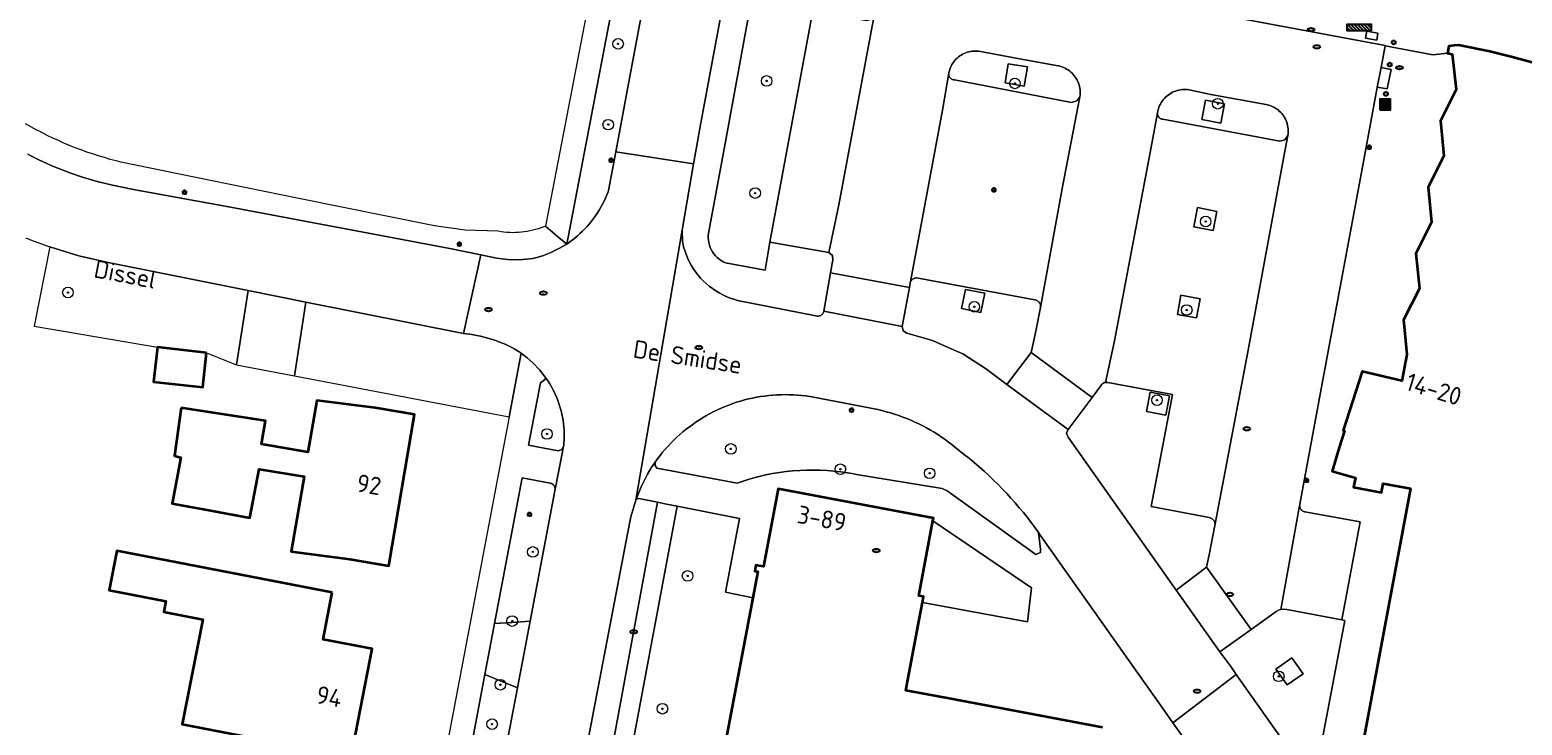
# Model space of a CAD drawing. Header units: metres. Extents: x 152610 to 160096, y 456114 to 462495.
# Tile 335 of 656: x 157608 to 157721, y 460035 to 460088. Entities that reach past the tile are written whole.
import ezdxf
from ezdxf.enums import TextEntityAlignment as Align

# ---------------------------------------------------------------- set-up
doc = ezdxf.new("R2010")
doc.units = ezdxf.units.M
doc.header["$LTSCALE"] = 0.5
doc.layers.get('0').update_dxf_attribs({"linetype": 'CONTINUOUS'})
for name, color, linetype, lineweight in [('B-PV-GR-BEPLANTING_CULTUUR_BODEMBEDEKKER-GV', 251, 'CONTINUOUS', 18), ('B-PV-GR-BEPLANTING_CULTUUR_HEESTERS-GV', 251, 'CONTINUOUS', 18), ('B-PV-GR-BEPLANTING_CULTUUR_ROOS-GV', 251, 'CONTINUOUS', 18), ('B-PV-GR-BOOM-S', 251, 'CONTINUOUS', 25), ('B-PV-GR-HAAG-GV', 251, 'CONTINUOUS', 13), ('B-PV-IE-MEUBILAIR-S', 251, 'CONTINUOUS', 25), ('B-PV-IE-MEUBILAIR_WEGMEUBILAIR-S', 251, 'CONTINUOUS', 25), ('B-PV-IE-MEUBILAIR_WEGMEUBILAIR_AFVALBAK-S', 251, 'CONTINUOUS', 25), ('B-PV-IE-TERREINAFSCHEIDING_KUNSTMATIG_MUUR-GV', 251, 'CONTINUOUS', 18), ('B-PV-OG-BEBOUWING-GV', 6, 'CONTINUOUS', 35), ('B-PV-OG-BEBOUWING-T18', 1, 'CONTINUOUS', 18), ('B-PV-OG-TERREIN_BEGROEID-GV', 251, 'CONTINUOUS', 18), ('B-PV-OG-TOPOGRAFIE-T18', 1, 'CONTINUOUS', 18), ('B-PV-VH-ONVERHARD_ZAND-GV', 251, 'CONTINUOUS', 18), ('B-PV-VH-OPENVERHARDING_BETONELEMENT-GV', 251, 'CONTINUOUS', 18), ('B-PV-VH-OPENVERHARDING_BETONSTRAATSTEEN-GV', 251, 'CONTINUOUS', 18), ('B-PV-VH-OPENVERHARDING_STRAATBAKSTEEN-GV', 251, 'CONTINUOUS', 18), ('B-PV-VH-OPENVERHARDING_TEGEL-GV', 251, 'CONTINUOUS', 18)]:
    doc.layers.add(name, color=color, linetype=linetype, lineweight=lineweight)
doc.styles.add('NLCS-ISO', font='NLCS-ISO.ttf')
doc.styles.add('NLCS-ISO-M750-T18', font='NLCS-ISO.ttf', dxfattribs={"height": 1.35})

# ---------------------------------------------------------------- blocks, each defined once
blk = doc.blocks.new('SIE-WEG_AFVALBAK-SO')
h = blk.add_hatch(color=256)
h.dxf.hatch_style = 1
h.paths.add_polyline_path([(-1.5, -1.5), (1.5, -1.5), (1.5, 1.5), (-1.5, 1.5)])
for points in [[(-2, -2), (2, -2), (2, 2), (-2, 2)], [(-1.5, -1.5), (1.5, -1.5), (1.5, 1.5), (-1.5, 1.5)]]:
    blk.add_lwpolyline(points, close=True)
blk = doc.blocks.new('SIE-MEUBILAIR_PAAL_LICHTMAST-SO')
for points in [[(-0.62, 0), (-1, 0)], [(-0.71, 0.71), (-0.44, 0.44)], [(0, 1), (0, 0.62)], [(0.44, 0.44), (0.71, 0.71)], [(1, 0), (0.62, 0)], [(-0.71, -0.71), (-0.44, -0.44)], [(0, -0.62), (0, -1)], [(0.44, -0.44), (0.71, -0.71)]]:
    blk.add_lwpolyline(points)
blk.add_circle((0, 0), 0.5)
blk = doc.blocks.new('SIE-MEUBILAIR_PAAL_AFSLUITPAAL-SO')
blk.add_circle((0, 0), 0.75)
at = {"style": 'NLCS-ISO'}
blk.add_text('af', height=0.75, dxfattribs=at).set_placement((0, 0.05), align=Align.MIDDLE_CENTER)
blk = doc.blocks.new('SIE-MEUBILAIR_PUT_RIOOLPUT-SO')
blk.add_ellipse((0, 0), major_axis=(1.25, 0), ratio=0.54)
at = {"style": 'NLCS-ISO'}
blk.add_text('ri', height=0.75, dxfattribs=at).set_placement((-0.04, 0.07), align=Align.MIDDLE_CENTER)
blk = doc.blocks.new('SIE-MEUBILAIR_PUT_DRAINAGEPUT-SO')
blk.add_ellipse((0, 0), major_axis=(1.25, 0), ratio=0.54)
at = {"style": 'NLCS-ISO'}
blk.add_text('dr', height=0.75, dxfattribs=at).set_placement((0.03, 0), align=Align.MIDDLE_CENTER)
blk = doc.blocks.new('SIE-MEUBILAIR_PUT_KOLK-SO')
blk.add_ellipse((0, 0), major_axis=(1.25, 0), ratio=0.54)
at = {"style": 'NLCS-ISO'}
blk.add_text('klk', height=0.75, dxfattribs=at).set_placement((0.03, 0), align=Align.MIDDLE_CENTER)
blk = doc.blocks.new('SIE-MEUBILAIR_PUT_BRANDKRAAN-SO')
blk.add_ellipse((0, 0), major_axis=(1.25, 0), ratio=0.54)
at = {"style": 'NLCS-ISO'}
blk.add_text('bk', height=0.75, dxfattribs=at).set_placement((0.03, 0), align=Align.MIDDLE_CENTER)
blk = doc.blocks.new('SIE-WEG_FIETSREK-SO')
for p, q in [((-4.5, 1.25), (-2, -1.25)), ((-4.5, 0), (-3.25, -1.25)), ((-3.25, 1.25), (-0.75, -1.25)), ((-2, 1.25), (0.5, -1.25)), ((-0.75, 1.25), (1.75, -1.25)), ((0.5, 1.25), (3, -1.25)), ((1.76, 1.25), (4.26, -1.25)), ((3.01, 1.25), (4.5, -0.24)), ((4.26, 1.25), (4.5, 1.01))]:
    blk.add_line(p, q)
at = {"flags": 128}
blk.add_lwpolyline([(4.51, -1.25), (-4.51, -1.25), (-4.51, 1.25), (4.51, 1.25), (4.51, -1.25)], close=True, dxfattribs=at)
blk = doc.blocks.new('SGR-BOOM_GBKN-SO')
at = {"linetype": 'ByBlock', "lineweight": 18}
h = blk.add_hatch(color=0, dxfattribs=at)
h.dxf.hatch_style = 1
edge = h.paths.add_edge_path()
edge.add_arc((0, 0), 0.25, 0, 360)
at = {"color": 0, "linetype": 'ByBlock', "lineweight": 18}
for radius in [2, 0.25]:
    blk.add_circle((0, 0), radius, dxfattribs=at)
at = {"color": 0, "linetype": 'ByBlock', "lineweight": 18, "style": 'NLCS-ISO'}
blk.add_attdef('SOORT', (2.5, 0), '', height=1.5, dxfattribs=at)

msp = doc.modelspace()

# ---------------------------------------------------------------- linework, layer by layer
at = {"layer": 'B-PV-GR-BEPLANTING_CULTUUR_BODEMBEDEKKER-GV', "flags": 128}
msp.add_lwpolyline([(157663.321, 460095.101), (157660.402, 460079.105), (157659.123, 460072.204), (157659.122, 460072.185), (157659.121, 460071.999), (157659.136, 460071.813), (157659.167, 460071.629), (157659.214, 460071.448), (157659.275, 460071.273), (157659.352, 460071.103), (157659.443, 460070.94), (157659.548, 460070.786), (157659.666, 460070.641), (157659.795, 460070.507), (157659.935, 460070.385), (157660.086, 460070.274), (157660.245, 460070.178), (157660.412, 460070.095), (157663.432, 460069.556), (157663.771, 460071.666), (157667.019, 460089.133)], dxfattribs=at)
at = {"layer": 'B-PV-GR-BEPLANTING_CULTUUR_HEESTERS-GV', "flags": 128}
for points in [[(157624.348, 460068.008), (157613.769, 460070.119), (157611.549, 460070.642), (157609.367, 460071.305), (157608.17, 460065.322), (157617.485, 460063.729), (157621.209, 460063.312), (157623.464, 460062.399)], [(157640.623, 460064.762), (157628.701, 460067.14), (157627.84, 460061.563), (157644.075, 460058.459), (157644.989, 460063.287), (157644.751, 460063.433), (157644.51, 460063.572), (157644.264, 460063.704), (157644.015, 460063.829), (157643.762, 460063.947), (157643.506, 460064.057), (157643.247, 460064.16), (157642.986, 460064.256), (157642.721, 460064.344), (157642.454, 460064.424), (157642.185, 460064.497), (157641.914, 460064.562), (157641.641, 460064.619), (157641.367, 460064.669), (157641.091, 460064.71), (157640.814, 460064.744)], [(157665.246, 460060.143), (157664.935, 460060.146), (157664.625, 460060.142), (157664.314, 460060.129), (157664.004, 460060.109), (157663.694, 460060.08), (157663.386, 460060.044), (157663.078, 460060), (157662.772, 460059.948), (157662.467, 460059.887), (157662.163, 460059.819), (157661.862, 460059.744), (157661.563, 460059.66), (157661.266, 460059.569), (157660.971, 460059.471), (157660.679, 460059.364), (157660.389, 460059.251), (157660.103, 460059.129), (157659.82, 460059.001), (157659.541, 460058.865), (157659.265, 460058.722), (157658.992, 460058.572), (157658.724, 460058.415), (157658.46, 460058.252), (157658.2, 460058.081), (157657.945, 460057.904), (157657.694, 460057.72), (157657.448, 460057.53), (157657.207, 460057.334), (157656.971, 460057.132), (157656.74, 460056.923), (157656.515, 460056.709), (157656.296, 460056.489), (157656.082, 460056.263), (157655.874, 460056.032), (157655.672, 460055.796), (157655.477, 460055.555), (157655.287, 460055.308), (157655.104, 460055.057), (157655.099, 460054.806), (157655.236, 460054.596), (157656.317, 460054.393), (157661.296, 460053.457), (157661.98, 460053.683), (157662.475, 460053.831), (157662.975, 460053.963), (157663.479, 460054.079), (157663.985, 460054.18), (157664.495, 460054.266), (157665.007, 460054.335), (157665.521, 460054.389), (157666.037, 460054.426), (157666.553, 460054.448), (157667.07, 460054.454), (157667.587, 460054.444), (157668.103, 460054.418), (157668.618, 460054.376), (157669.132, 460054.318), (157669.644, 460054.244), (157670.152, 460054.155), (157670.179, 460054.15), (157676.788, 460053.051), (157677.174, 460052.879), (157683.882, 460048.08), (157684.23, 460048.222), (157684.228, 460048.467), (157684.087, 460049.725), (157683.831, 460050.082), (157683.822, 460050.095), (157683.534, 460050.479), (157683.24, 460050.859), (157682.939, 460051.234), (157682.632, 460051.604), (157682.319, 460051.969), (157682, 460052.329), (157681.676, 460052.683), (157681.345, 460053.032), (157681.008, 460053.375), (157680.666, 460053.712), (157680.319, 460054.044), (157679.965, 460054.37), (157679.607, 460054.69), (157679.243, 460055.004), (157678.874, 460055.312), (157678.5, 460055.613), (157678.121, 460055.909), (157677.737, 460056.198), (157677.545, 460056.354), (157677.284, 460056.556), (157677.019, 460056.752), (157676.748, 460056.942), (157676.474, 460057.125), (157676.195, 460057.301), (157675.911, 460057.47), (157675.624, 460057.633), (157675.333, 460057.788), (157675.038, 460057.937), (157674.74, 460058.078), (157674.438, 460058.212), (157674.134, 460058.339), (157673.826, 460058.458), (157673.515, 460058.569), (157673.202, 460058.673), (157672.887, 460058.77), (157672.569, 460058.859), (157672.249, 460058.94), (157671.927, 460059.013), (157666.962, 460059.978), (157666.793, 460060.005), (157666.485, 460060.049), (157666.177, 460060.084), (157665.867, 460060.112), (157665.557, 460060.131)], [(157661.475, 460050.796), (157656.768, 460051.728), (157652.55, 460029.113), (157655.382, 460030.345), (157658.149, 460031.696), (157660.109, 460032.179), (157662.485, 460044.788), (157660.422, 460045.229)]]:
    msp.add_lwpolyline(points, close=True, dxfattribs=at)
at = {"layer": 'B-PV-GR-BEPLANTING_CULTUUR_ROOS-GV', "flags": 128}
msp.add_lwpolyline([(157683.553, 460045.563), (157676.099, 460050.624), (157675.037, 460044.962), (157675.391, 460044.896), (157675.306, 460044.441), (157679.539, 460043.658), (157683.245, 460042.985)], close=True, dxfattribs=at)
at = {"layer": 'B-PV-GR-HAAG-GV', "flags": 128}
msp.add_lwpolyline([(157655.848, 460051.91), (157655.289, 460052.021), (157646.408, 460003.96), (157645.671, 460000), (157634.552, 459940.273), (157636.423, 459939.923), (157638.95, 459953.912), (157640.328, 459961.545), (157644.234, 459983.168), (157644.796, 459986.401), (157647.163, 459999.345), (157647.294, 460000), (157647.742, 460002.248), (157651.221, 460020.667), (157652.55, 460029.113), (157656.768, 460051.728)], close=True, dxfattribs=at)
at = {"layer": 'B-PV-IE-TERREINAFSCHEIDING_KUNSTMATIG_MUUR-GV', "flags": 128}
msp.add_lwpolyline([(157709.74, 460087.448), (157708.885, 460087.601), (157708.792, 460087.08), (157709.647, 460086.927)], close=True, dxfattribs=at)
at = {"layer": 'B-PV-OG-BEBOUWING-GV', "flags": 128}
for points in [[(157721.389, 460085.239), (157719.912, 460085.639), (157718.198, 460086.056), (157715.832, 460086.551), (157715.502, 460086.512), (157715.085, 460086.463), (157714.998, 460085.938), (157715.349, 460085.868), (157715.661, 460083.199), (157714.467, 460080.837), (157714.722, 460078.19), (157713.526, 460075.81), (157713.789, 460073.17), (157712.594, 460070.803), (157712.867, 460068.154), (157711.657, 460065.795), (157711.919, 460063.176), (157711.553, 460061.197), (157708.545, 460061.905), (157707.105, 460057.439), (157707.209, 460057.405), (157706.804, 460056.149), (157706.279, 460054.378), (157708.037, 460053.867), (157707.891, 460053.16), (157709.998, 460052.766), (157710.125, 460053.444), (157712.189, 460053.058), (157710.452, 460043.767), (157708.411, 460032.847)], [(157688.927, 460035.005), (157677.34, 460037.186), (157674.064, 460037.803), (157675.062, 460043.139), (157675.306, 460044.441), (157675.391, 460044.896), (157675.037, 460044.962), (157676.099, 460050.624), (157676.137, 460050.825), (157664.402, 460053.027), (157663.302, 460047.164), (157662.828, 460047.253), (157662.728, 460047.272), (157662.64, 460046.822), (157662.861, 460046.784), (157662.485, 460044.788), (157660.109, 460032.179)]]:
    msp.add_lwpolyline(points, dxfattribs=at)
for points in [[(157621.209, 460063.312), (157617.485, 460063.729), (157617.193, 460061.126), (157620.917, 460060.708)], [(157619.292, 460059.159), (157618.79, 460055.527), (157619.254, 460055.407), (157618.605, 460051.929), (157621.369, 460051.415), (157624.476, 460050.846), (157625.166, 460054.517), (157628.585, 460053.964), (157627.603, 460048.302), (157632.03, 460047.72), (157634.98, 460047.22), (157636.91, 460058.65), (157633.95, 460059.15), (157629.529, 460059.701), (157628.855, 460055.792), (157625.347, 460056.407), (157625.655, 460058.173)], [(157630.7, 460045.2), (157614.409, 460048.351), (157613.835, 460045.369), (157618.125, 460044.536), (157617.97, 460043.73), (157620.91, 460043.16), (157619.36, 460035.26), (157632.14, 460032.79), (157633.72, 460040.94), (157630.01, 460041.66)]]:
    msp.add_lwpolyline(points, close=True, dxfattribs=at)
at = {"layer": 'B-PV-OG-TERREIN_BEGROEID-GV', "flags": 128}
msp.add_lwpolyline([(157653.043, 460095.641), (157648.42, 460071.517), (157648.631, 460071.663), (157648.837, 460071.815), (157649.038, 460071.974), (157649.235, 460072.139), (157649.426, 460072.31), (157649.611, 460072.487), (157649.791, 460072.669), (157649.965, 460072.857), (157650.134, 460073.051), (157650.296, 460073.249), (157650.452, 460073.453), (157650.601, 460073.661), (157650.744, 460073.874), (157650.88, 460074.091), (157651.009, 460074.313), (157651.132, 460074.538), (157651.247, 460074.767), (157651.355, 460074.999), (157651.456, 460075.235), (157651.549, 460075.474), (157651.584, 460075.569), (157652.13, 460078.494), (157653.114, 460083.763), (157654.722, 460092.379)], dxfattribs=at)
for points in [[(157646.871, 460061.376), (157646.433, 460061.036), (157645.537, 460056.329), (157647.785, 460055.893), (157647.935, 460055.95), (157648.053, 460056.012), (157648.167, 460056.147), (157648.181, 460056.219), (157648.202, 460056.33), (157648.214, 460056.472), (157648.228, 460056.718), (157648.234, 460056.965), (157648.232, 460057.212), (157648.222, 460057.459), (157648.204, 460057.705), (157648.178, 460057.95), (157648.144, 460058.195), (157648.102, 460058.438), (157648.053, 460058.68), (157647.995, 460058.92), (157647.93, 460059.158), (157647.857, 460059.394), (157647.777, 460059.627), (157647.689, 460059.858), (157647.593, 460060.086), (157647.491, 460060.31), (157647.381, 460060.531), (157647.264, 460060.748), (157647.139, 460060.962), (157647.009, 460061.171)], [(157647.168, 460053.464), (157645.067, 460053.855), (157642.973, 460042.848), (157644.284, 460042.944), (157645.66, 460043.045), (157647.535, 460052.872), (157647.54, 460053.089), (157647.524, 460053.149), (157647.5, 460053.206), (157647.469, 460053.26), (157647.431, 460053.309), (157647.387, 460053.353), (157647.338, 460053.391), (157647.285, 460053.423), (157647.228, 460053.447)], [(157632.577, 459940.923), (157632.526, 459940.653), (157634.552, 459940.273), (157645.671, 460000), (157646.408, 460003.96), (157655.289, 460052.021), (157653.875, 460052.301), (157653.749, 460052.271), (157653.655, 460052.181), (157653.273, 460050.92), (157653.008, 460049.63), (157643.525, 460000), (157635.46, 459957.791), (157633.207, 459944.462), (157632.88, 459942.527)], [(157644.695, 460037.994), (157642.241, 460038.997), (157640.534, 460030.027), (157643.115, 460029.722)]]:
    msp.add_lwpolyline(points, close=True, dxfattribs=at)
at = {"layer": 'B-PV-VH-ONVERHARD_ZAND-GV', "flags": 128}
for points in [[(157683.242, 460084.905), (157681.792, 460085.146), (157681.551, 460083.696), (157683.001, 460083.455)], [(157698.148, 460082.106), (157696.695, 460082.384), (157696.417, 460080.931), (157697.87, 460080.653)], [(157697.562, 460073.992), (157696.103, 460074.275), (157695.82, 460072.816), (157697.279, 460072.533)], [(157680.019, 460067.807), (157678.561, 460068.101), (157678.267, 460066.643), (157679.725, 460066.349)], [(157696.298, 460067.388), (157694.847, 460067.653), (157694.582, 460066.202), (157696.033, 460065.937)], [(157693.979, 460060.05), (157692.52, 460060.326), (157692.244, 460058.867), (157693.703, 460058.591)], [(157655.848, 460051.91), (157655.289, 460052.021), (157646.408, 460003.96), (157645.671, 460000), (157634.552, 459940.273), (157636.423, 459939.923), (157638.95, 459953.912), (157640.328, 459961.545), (157644.234, 459983.168), (157644.796, 459986.401), (157647.163, 459999.345), (157647.294, 460000), (157647.742, 460002.248), (157651.221, 460020.667), (157652.55, 460029.113), (157656.768, 460051.728)], [(157704.074, 460039.071), (157703.221, 460040.274), (157702.018, 460039.421), (157702.871, 460038.218)]]:
    msp.add_lwpolyline(points, close=True, dxfattribs=at)
at = {"layer": 'B-PV-VH-OPENVERHARDING_BETONELEMENT-GV', "flags": 128}
msp.add_lwpolyline([(157709.682, 460083.381), (157710.446, 460083.243), (157710.724, 460084.71), (157709.971, 460084.858)], close=True, dxfattribs=at)
at = {"layer": 'B-PV-VH-OPENVERHARDING_BETONSTRAATSTEEN-GV', "flags": 128}
for points in [[(157656.495, 460092.077), (157654.722, 460092.379), (157653.114, 460083.763), (157652.13, 460078.494), (157658.014, 460077.569), (157658.3, 460079.235), (157658.521, 460080.408), (157660.545, 460091.387), (157659.245, 460091.608)], [(157671.065, 460088.391), (157667.019, 460089.133), (157663.771, 460071.666), (157668.242, 460070.876), (157668.996, 460074.478), (157671.673, 460088.794), (157671.444, 460088.479)], [(157708.885, 460087.601), (157709.74, 460087.448), (157709.647, 460086.927), (157708.792, 460087.08)], [(157677.299, 460084.363), (157677.303, 460084.423), (157676.828, 460081.622), (157674.771, 460070.565), (157674.384, 460068.567), (157674.393, 460068.604), (157674.414, 460068.663), (157674.442, 460068.719), (157674.477, 460068.771), (157674.518, 460068.818), (157674.565, 460068.859), (157674.617, 460068.894), (157674.673, 460068.922), (157674.732, 460068.943), (157674.793, 460068.956), (157674.856, 460068.961), (157674.918, 460068.958), (157674.98, 460068.947), (157683.798, 460067.315), (157683.839, 460067.307), (157683.9, 460067.289), (157683.959, 460067.263), (157684.013, 460067.23), (157684.063, 460067.191), (157684.108, 460067.145), (157684.146, 460067.095), (157684.178, 460067.04), (157684.203, 460066.981), (157684.22, 460066.92), (157684.229, 460066.857), (157684.231, 460066.793), (157684.224, 460066.73), (157685.899, 460075.856), (157687.216, 460082.654), (157686.978, 460082.328), (157686.588, 460082.225), (157677.725, 460083.921), (157677.702, 460083.922), (157677.644, 460083.932), (157677.587, 460083.949), (157677.532, 460083.974), (157677.482, 460084.005), (157677.436, 460084.044), (157677.396, 460084.087), (157677.362, 460084.136), (157677.335, 460084.189), (157677.315, 460084.246), (157677.303, 460084.304)], [(157693.069, 460081.368), (157693.068, 460081.429), (157692.597, 460078.847), (157689.824, 460064.212), (157689.146, 460061.072), (157689.231, 460061.076), (157689.315, 460061.063), (157694.203, 460060.157), (157692.592, 460051.691), (157696.986, 460050.858), (157697.046, 460050.846), (157697.107, 460050.826), (157697.165, 460050.798), (157697.219, 460050.763), (157697.268, 460050.722), (157697.312, 460050.675), (157697.349, 460050.623), (157697.38, 460050.567), (157697.404, 460050.507), (157697.42, 460050.445), (157697.428, 460050.382), (157697.428, 460050.318), (157697.42, 460050.254), (157699.931, 460063.507), (157702.625, 460078.139), (157702.933, 460079.722), (157702.711, 460079.397), (157702.332, 460079.294), (157693.468, 460080.945), (157693.448, 460080.948), (157693.389, 460080.963), (157693.332, 460080.985), (157693.279, 460081.015), (157693.23, 460081.051), (157693.187, 460081.093), (157693.149, 460081.141), (157693.118, 460081.194), (157693.094, 460081.249), (157693.078, 460081.308)], [(157695.82, 460072.816), (157696.103, 460074.275), (157697.562, 460073.992), (157697.279, 460072.533)], [(157657.169, 460071.71), (157657.154, 460072.561), (157653.655, 460052.181), (157654.051, 460053.183), (157654.521, 460054.152), (157654.803, 460054.611), (157655.104, 460055.057), (157655.287, 460055.308), (157655.477, 460055.555), (157655.672, 460055.796), (157655.874, 460056.032), (157656.082, 460056.263), (157656.296, 460056.489), (157656.515, 460056.709), (157656.74, 460056.923), (157656.971, 460057.132), (157657.207, 460057.334), (157657.448, 460057.53), (157657.694, 460057.72), (157657.945, 460057.904), (157658.2, 460058.081), (157658.46, 460058.252), (157658.724, 460058.415), (157658.992, 460058.572), (157659.265, 460058.722), (157659.541, 460058.865), (157659.82, 460059.001), (157660.103, 460059.129), (157660.389, 460059.251), (157660.679, 460059.364), (157660.971, 460059.471), (157661.266, 460059.569), (157661.563, 460059.66), (157661.862, 460059.744), (157662.163, 460059.819), (157662.467, 460059.887), (157662.772, 460059.948), (157663.078, 460060), (157663.386, 460060.044), (157663.694, 460060.08), (157664.004, 460060.109), (157664.314, 460060.129), (157664.625, 460060.142), (157664.935, 460060.146), (157665.246, 460060.143), (157665.557, 460060.131), (157665.867, 460060.112), (157666.177, 460060.084), (157666.485, 460060.049), (157666.793, 460060.005), (157666.962, 460059.978), (157671.927, 460059.013), (157672.249, 460058.94), (157672.569, 460058.859), (157672.887, 460058.77), (157673.202, 460058.673), (157673.515, 460058.569), (157673.826, 460058.458), (157674.134, 460058.339), (157674.438, 460058.212), (157674.74, 460058.078), (157675.038, 460057.937), (157675.333, 460057.788), (157675.624, 460057.633), (157675.911, 460057.47), (157676.195, 460057.301), (157676.474, 460057.125), (157676.748, 460056.942), (157677.019, 460056.752), (157677.284, 460056.556), (157677.545, 460056.354), (157677.737, 460056.198), (157678.121, 460055.909), (157678.5, 460055.613), (157678.874, 460055.312), (157679.243, 460055.004), (157679.607, 460054.69), (157679.965, 460054.37), (157680.319, 460054.044), (157680.666, 460053.712), (157681.008, 460053.375), (157681.345, 460053.032), (157681.676, 460052.683), (157682, 460052.329), (157682.319, 460051.969), (157682.632, 460051.604), (157682.939, 460051.234), (157683.24, 460050.859), (157683.534, 460050.479), (157683.822, 460050.095), (157683.831, 460050.082), (157684.087, 460049.725), (157684.218, 460049.542), (157684.592, 460048.994), (157690.133, 460041.162), (157693.595, 460036.268), (157694.241, 460035.362), (157699.031, 460039.015), (157698.609, 460039.613), (157697.796, 460040.725), (157694.481, 460045.378), (157689.046, 460053.075), (157686.319, 460056.944), (157686.209, 460057.227), (157686.315, 460057.511), (157681.676, 460060.911), (157680.065, 460062.122), (157678.373, 460063.218), (157678.146, 460063.323), (157677.941, 460063.418), (157676.082, 460064.236), (157674.129, 460064.794), (157673.852, 460064.976), (157673.765, 460065.296), (157667.857, 460066.455), (157667.848, 460066.417), (157667.826, 460066.359), (157667.797, 460066.304), (157667.762, 460066.253), (157667.72, 460066.208), (157667.673, 460066.168), (157667.621, 460066.134), (157667.565, 460066.107), (157667.506, 460066.088), (157667.445, 460066.077), (157667.383, 460066.073), (157667.322, 460066.078), (157667.261, 460066.09), (157661.341, 460067.262), (157661.051, 460067.346), (157660.766, 460067.444), (157660.486, 460067.557), (157660.212, 460067.685), (157659.946, 460067.828), (157659.688, 460067.984), (157659.438, 460068.154), (157659.198, 460068.337), (157658.968, 460068.532), (157658.748, 460068.739), (157658.54, 460068.957), (157658.343, 460069.186), (157658.159, 460069.426), (157657.988, 460069.674), (157657.83, 460069.932), (157657.686, 460070.197), (157657.557, 460070.47), (157657.442, 460070.749), (157657.342, 460071.034), (157657.257, 460071.323), (157657.188, 460071.617)], [(157674.329, 460068.248), (157668.372, 460069.347), (157667.857, 460066.455), (157673.765, 460065.296)], [(157628.701, 460067.14), (157624.348, 460068.008), (157623.464, 460062.399), (157627.84, 460061.563)], [(157694.582, 460066.202), (157694.847, 460067.653), (157696.298, 460067.388), (157696.033, 460065.937)], [(157688.128, 460059.936), (157683.535, 460063.32), (157681.676, 460060.911), (157686.315, 460057.511)], [(157703.826, 460051.698), (157703.82, 460051.76), (157702.897, 460046.719), (157702.393, 460043.928), (157702.617, 460043.949), (157702.84, 460043.918), (157707.008, 460043.137), (157708.392, 460050.53), (157704.22, 460051.296), (157704.186, 460051.304), (157704.127, 460051.323), (157704.07, 460051.35), (157704.018, 460051.385), (157703.97, 460051.425), (157703.928, 460051.472), (157703.892, 460051.523), (157703.862, 460051.578), (157703.841, 460051.637)], [(157700.145, 460042.41), (157696.787, 460047.12), (157694.481, 460045.378), (157697.796, 460040.725)], [(157644.695, 460037.994), (157645.66, 460043.045), (157644.284, 460042.944), (157642.973, 460042.848), (157642.241, 460038.997)], [(157694.241, 460035.362), (157697.92, 460030.202), (157698.029, 460030.038), (157698.131, 460029.871), (157698.226, 460029.699), (157698.314, 460029.523), (157698.395, 460029.344), (157698.469, 460029.162), (157698.494, 460029.094), (157703.525, 460032.642), (157699.031, 460039.015)]]:
    msp.add_lwpolyline(points, close=True, dxfattribs=at)
for points in [[(157671.673, 460088.794), (157668.996, 460074.478), (157668.242, 460070.876), (157668.504, 460070.665), (157668.547, 460070.332), (157668.372, 460069.347), (157674.329, 460068.248), (157674.384, 460068.567), (157674.771, 460070.565), (157676.828, 460081.622), (157677.303, 460084.423), (157677.315, 460084.481), (157677.344, 460084.605), (157677.381, 460084.727), (157677.426, 460084.846), (157677.478, 460084.962), (157677.537, 460085.074), (157677.603, 460085.183), (157677.676, 460085.287), (157677.755, 460085.387), (157677.841, 460085.481), (157677.932, 460085.57), (157678.028, 460085.653), (157678.13, 460085.729), (157678.236, 460085.799), (157678.346, 460085.863), (157678.46, 460085.919), (157678.578, 460085.968), (157678.698, 460086.01), (157678.821, 460086.043), (157678.945, 460086.069), (157679.071, 460086.088), (157679.198, 460086.098), (157679.325, 460086.1), (157679.452, 460086.094), (157679.579, 460086.081), (157679.704, 460086.059), (157682.919, 460085.455), (157685.566, 460084.99), (157685.606, 460084.981), (157685.731, 460084.949), (157685.854, 460084.908), (157685.975, 460084.861), (157686.092, 460084.805), (157686.205, 460084.743), (157686.315, 460084.674), (157686.419, 460084.598), (157686.519, 460084.516), (157686.614, 460084.428), (157686.703, 460084.334), (157686.787, 460084.235), (157686.863, 460084.131), (157686.934, 460084.022), (157686.997, 460083.909), (157687.054, 460083.793), (157687.103, 460083.673), (157687.144, 460083.55), (157687.178, 460083.425), (157687.204, 460083.299), (157687.223, 460083.17), (157687.233, 460083.041), (157687.235, 460082.912), (157687.23, 460082.783), (157687.216, 460082.654), (157685.899, 460075.856), (157684.224, 460066.73), (157683.878, 460064.939), (157683.535, 460063.32), (157688.128, 460059.936), (157688.836, 460060.882), (157688.841, 460060.888), (157688.845, 460060.895), (157688.85, 460060.901), (157688.855, 460060.907), (157688.859, 460060.913), (157688.865, 460060.919), (157688.87, 460060.925), (157688.875, 460060.931), (157688.88, 460060.937), (157688.886, 460060.942), (157688.891, 460060.948), (157688.897, 460060.953), (157688.902, 460060.958), (157688.908, 460060.964), (157688.914, 460060.969), (157688.92, 460060.974), (157688.926, 460060.979), (157688.932, 460060.983), (157688.939, 460060.988), (157688.945, 460060.993), (157688.951, 460060.997), (157688.958, 460061.001), (157688.964, 460061.006), (157688.971, 460061.01), (157688.978, 460061.014), (157688.984, 460061.018), (157688.991, 460061.022), (157688.998, 460061.025), (157689.005, 460061.029), (157689.012, 460061.032), (157689.019, 460061.036), (157689.026, 460061.039), (157689.033, 460061.042), (157689.041, 460061.045), (157689.048, 460061.047), (157689.055, 460061.05), (157689.063, 460061.053), (157689.07, 460061.055), (157689.077, 460061.057), (157689.085, 460061.06), (157689.093, 460061.062), (157689.1, 460061.063), (157689.108, 460061.065), (157689.115, 460061.067), (157689.123, 460061.068), (157689.131, 460061.07), (157689.138, 460061.071), (157689.146, 460061.072), (157689.824, 460064.212), (157692.597, 460078.847), (157693.068, 460081.429), (157693.076, 460081.489), (157693.091, 460081.548), (157693.107, 460081.618), (157693.143, 460081.742), (157693.186, 460081.864), (157693.236, 460081.983), (157693.294, 460082.099), (157693.359, 460082.211), (157693.431, 460082.319), (157693.509, 460082.422), (157693.593, 460082.519), (157693.683, 460082.612), (157693.779, 460082.699), (157693.88, 460082.78), (157693.986, 460082.854), (157694.096, 460082.922), (157694.21, 460082.983), (157694.328, 460083.036), (157694.449, 460083.082), (157694.572, 460083.121), (157694.698, 460083.152), (157694.825, 460083.175), (157694.953, 460083.19), (157695.082, 460083.197), (157695.212, 460083.196), (157695.341, 460083.188), (157695.469, 460083.171), (157697.115, 460082.808), (157701.286, 460082.054), (157701.385, 460082.034), (157701.508, 460082.001), (157701.63, 460081.96), (157701.748, 460081.912), (157701.863, 460081.857), (157701.974, 460081.795), (157702.081, 460081.726), (157702.184, 460081.65), (157702.282, 460081.568), (157702.374, 460081.48), (157702.461, 460081.386), (157702.541, 460081.287), (157702.616, 460081.183), (157702.683, 460081.075), (157702.744, 460080.963), (157702.797, 460080.847), (157702.844, 460080.728), (157702.882, 460080.607), (157702.913, 460080.483), (157702.937, 460080.358), (157702.952, 460080.231), (157702.959, 460080.103), (157702.958, 460079.976), (157702.95, 460079.848), (157702.933, 460079.722), (157702.625, 460078.139), (157699.931, 460063.507), (157697.42, 460050.254), (157696.986, 460048.055), (157696.787, 460047.12), (157700.145, 460042.41), (157702.05, 460043.779), (157702.214, 460043.87), (157702.393, 460043.928), (157702.897, 460046.719), (157703.82, 460051.76), (157703.821, 460051.823), (157703.831, 460051.885), (157705.527, 460060.983), (157708.54, 460077.194), (157709.676, 460083.349), (157709.682, 460083.381), (157709.971, 460084.858), (157710.283, 460086.498), (157710.287, 460086.521), (157697.308, 460088.929)], [(157697.308, 460088.929), (157710.287, 460086.521), (157710.283, 460086.498), (157713.897, 460085.808), (157714.998, 460085.938), (157715.085, 460086.463), (157715.502, 460086.512), (157715.832, 460086.551), (157718.198, 460086.056), (157719.912, 460085.639), (157721.389, 460085.239)], [(157708.411, 460032.847), (157710.452, 460043.767), (157712.189, 460053.058), (157710.125, 460053.444), (157709.998, 460052.766), (157707.891, 460053.16), (157708.037, 460053.867), (157706.279, 460054.378), (157706.804, 460056.149), (157707.209, 460057.405), (157707.105, 460057.439), (157708.545, 460061.905), (157711.553, 460061.197), (157711.919, 460063.176), (157711.657, 460065.795), (157712.867, 460068.154), (157712.594, 460070.803), (157713.789, 460073.17), (157713.526, 460075.81), (157714.722, 460078.19), (157714.467, 460080.837), (157715.661, 460083.199), (157715.349, 460085.868), (157714.998, 460085.938), (157713.897, 460085.808), (157710.283, 460086.498), (157709.971, 460084.858), (157710.724, 460084.71), (157710.446, 460083.243), (157709.682, 460083.381), (157709.676, 460083.349), (157708.54, 460077.194), (157705.527, 460060.983), (157703.831, 460051.885), (157703.821, 460051.823), (157703.82, 460051.76), (157703.826, 460051.698), (157703.841, 460051.637), (157703.862, 460051.578), (157703.892, 460051.523), (157703.928, 460051.472), (157703.97, 460051.425), (157704.018, 460051.385), (157704.07, 460051.35), (157704.127, 460051.323), (157704.186, 460051.304), (157704.22, 460051.296), (157708.392, 460050.53), (157707.008, 460043.137), (157707.226, 460043.092), (157705.39, 460033.391)], [(157643.525, 460000), (157653.008, 460049.63), (157653.273, 460050.92), (157653.655, 460052.181), (157657.154, 460072.561), (157658.014, 460077.569), (157652.13, 460078.494), (157651.584, 460075.569), (157651.549, 460075.474), (157651.456, 460075.235), (157651.355, 460074.999), (157651.247, 460074.767), (157651.132, 460074.538), (157651.009, 460074.313), (157650.88, 460074.091), (157650.744, 460073.874), (157650.601, 460073.661), (157650.452, 460073.453), (157650.296, 460073.249), (157650.134, 460073.051), (157649.965, 460072.857), (157649.791, 460072.669), (157649.611, 460072.487), (157649.426, 460072.31), (157649.235, 460072.139), (157649.038, 460071.974), (157648.837, 460071.815), (157648.631, 460071.663), (157648.42, 460071.517), (157647.838, 460071.177), (157647.185, 460070.868), (157646.666, 460070.658), (157646.277, 460070.533), (157645.873, 460070.439), (157645.385, 460070.375), (157644.788, 460070.333), (157643.962, 460070.36), (157643.122, 460070.461), (157641.923, 460070.705), (157640.623, 460064.762), (157640.814, 460064.744), (157641.091, 460064.71), (157641.367, 460064.669), (157641.641, 460064.619), (157641.914, 460064.562), (157642.185, 460064.497), (157642.454, 460064.424), (157642.721, 460064.344), (157642.986, 460064.256), (157643.247, 460064.16), (157643.506, 460064.057), (157643.762, 460063.947), (157644.015, 460063.829), (157644.264, 460063.704), (157644.51, 460063.572), (157644.751, 460063.433), (157644.989, 460063.287), (157645.437, 460062.936), (157645.858, 460062.553), (157646.394, 460061.99), (157646.871, 460061.376), (157647.009, 460061.171), (157647.139, 460060.962), (157647.264, 460060.748), (157647.381, 460060.531), (157647.491, 460060.31), (157647.593, 460060.086), (157647.689, 460059.858), (157647.777, 460059.627), (157647.857, 460059.394), (157647.93, 460059.158), (157647.995, 460058.92), (157648.053, 460058.68), (157648.102, 460058.438), (157648.144, 460058.195), (157648.178, 460057.95), (157648.204, 460057.705), (157648.222, 460057.459), (157648.232, 460057.212), (157648.234, 460056.965), (157648.228, 460056.718), (157648.214, 460056.472), (157648.202, 460056.33), (157648.181, 460056.219), (157648.167, 460056.147), (157648.107, 460055.833), (157647.535, 460052.872), (157645.66, 460043.045), (157644.695, 460037.994), (157643.115, 460029.722)]]:
    msp.add_lwpolyline(points, dxfattribs=at)
at = {"layer": 'B-PV-VH-OPENVERHARDING_STRAATBAKSTEEN-GV', "flags": 128}
msp.add_lwpolyline([(157607.55, 460071.98), (157608.032, 460071.79), (157608.516, 460071.606), (157609.003, 460071.431), (157609.367, 460071.305), (157611.549, 460070.642), (157613.769, 460070.119), (157624.348, 460068.008), (157628.701, 460067.14), (157640.623, 460064.762), (157641.923, 460070.705), (157639.583, 460071.182), (157623.02, 460074.302), (157615.686, 460075.64), (157614.093, 460075.957), (157612.929, 460076.25), (157611.83, 460076.578), (157610.861, 460076.9), (157609.497, 460077.434), (157608.483, 460077.899), (157608.082, 460078.107), (157607.684, 460078.322)], dxfattribs=at)
at = {"layer": 'B-PV-VH-OPENVERHARDING_TEGEL-GV', "flags": 128}
for points in [[(157652.281, 460101.257), (157646.809, 460072.883), (157647.876, 460071.978), (157647.977, 460071.893), (157648.42, 460071.517), (157653.043, 460095.641)], [(157660.545, 460091.387), (157658.521, 460080.408), (157658.3, 460079.235), (157658.014, 460077.569), (157657.154, 460072.561), (157657.169, 460071.71), (157657.188, 460071.617), (157657.257, 460071.323), (157657.342, 460071.034), (157657.442, 460070.749), (157657.557, 460070.47), (157657.686, 460070.197), (157657.83, 460069.932), (157657.988, 460069.674), (157658.159, 460069.426), (157658.343, 460069.186), (157658.54, 460068.957), (157658.748, 460068.739), (157658.968, 460068.532), (157659.198, 460068.337), (157659.438, 460068.154), (157659.688, 460067.984), (157659.946, 460067.828), (157660.212, 460067.685), (157660.486, 460067.557), (157660.766, 460067.444), (157661.051, 460067.346), (157661.341, 460067.262), (157667.261, 460066.09), (157667.322, 460066.078), (157667.383, 460066.073), (157667.445, 460066.077), (157667.506, 460066.088), (157667.565, 460066.107), (157667.621, 460066.134), (157667.673, 460066.168), (157667.72, 460066.208), (157667.762, 460066.253), (157667.797, 460066.304), (157667.826, 460066.359), (157667.848, 460066.417), (157667.857, 460066.455), (157668.372, 460069.347), (157668.547, 460070.332), (157668.504, 460070.665), (157668.242, 460070.876), (157663.771, 460071.666), (157663.432, 460069.556), (157660.412, 460070.095), (157660.245, 460070.178), (157660.086, 460070.274), (157659.935, 460070.385), (157659.795, 460070.507), (157659.666, 460070.641), (157659.548, 460070.786), (157659.443, 460070.94), (157659.352, 460071.103), (157659.275, 460071.273), (157659.214, 460071.448), (157659.167, 460071.629), (157659.136, 460071.813), (157659.121, 460071.999), (157659.122, 460072.185), (157659.123, 460072.204), (157660.402, 460079.105), (157663.321, 460095.101)], [(157607.684, 460078.322), (157608.082, 460078.107), (157608.483, 460077.899), (157609.497, 460077.434), (157610.861, 460076.9), (157611.83, 460076.578), (157612.929, 460076.25), (157614.093, 460075.957), (157615.686, 460075.64), (157623.02, 460074.302), (157639.583, 460071.182), (157641.923, 460070.705), (157643.122, 460070.461), (157643.962, 460070.36), (157644.788, 460070.333), (157645.385, 460070.375), (157645.873, 460070.439), (157646.277, 460070.533), (157646.666, 460070.658), (157647.185, 460070.868), (157647.838, 460071.177), (157648.42, 460071.517), (157647.977, 460071.893), (157647.876, 460071.978), (157646.809, 460072.883), (157646.693, 460072.834), (157646.489, 460072.754), (157646.282, 460072.682), (157646.072, 460072.617), (157645.861, 460072.56), (157645.647, 460072.51), (157645.431, 460072.469), (157645.215, 460072.435), (157644.997, 460072.409), (157644.778, 460072.392), (157644.559, 460072.382), (157644.34, 460072.38), (157644.12, 460072.386), (157643.902, 460072.401), (157643.683, 460072.423), (157643.466, 460072.453), (157643.25, 460072.491), (157640.759, 460072.569), (157638.429, 460072.908), (157628.166, 460074.955), (157620.271, 460076.562), (157614.728, 460077.713), (157614.374, 460077.801), (157613.925, 460077.92), (157613.479, 460078.047), (157613.035, 460078.182), (157612.593, 460078.324), (157612.154, 460078.473), (157611.717, 460078.631), (157611.283, 460078.795), (157610.852, 460078.968), (157610.424, 460079.147), (157610, 460079.334), (157609.578, 460079.529), (157609.16, 460079.73), (157608.745, 460079.939), (157608.335, 460080.155), (157607.927, 460080.377), (157607.524, 460080.607)], [(157640.534, 460030.027), (157642.241, 460038.997), (157642.973, 460042.848), (157645.067, 460053.855), (157647.168, 460053.464), (157647.228, 460053.447), (157647.285, 460053.423), (157647.338, 460053.391), (157647.387, 460053.353), (157647.431, 460053.309), (157647.469, 460053.26), (157647.5, 460053.206), (157647.524, 460053.149), (157647.54, 460053.089), (157647.535, 460052.872), (157648.107, 460055.833), (157648.167, 460056.147), (157648.053, 460056.012), (157647.935, 460055.95), (157647.785, 460055.893), (157645.537, 460056.329), (157646.433, 460061.036), (157646.871, 460061.376), (157646.394, 460061.99), (157645.858, 460062.553), (157645.437, 460062.936), (157644.989, 460063.287), (157644.075, 460058.459), (157634.243, 460006.64)], [(157697.92, 460030.202), (157694.241, 460035.362), (157693.595, 460036.268), (157690.133, 460041.162), (157684.592, 460048.994), (157684.218, 460049.542), (157684.087, 460049.725), (157684.228, 460048.467), (157684.23, 460048.222), (157683.882, 460048.08), (157677.174, 460052.879), (157676.788, 460053.051), (157670.179, 460054.15), (157670.152, 460054.155), (157669.644, 460054.244), (157669.132, 460054.318), (157668.618, 460054.376), (157668.103, 460054.418), (157667.587, 460054.444), (157667.07, 460054.454), (157666.553, 460054.448), (157666.037, 460054.426), (157665.521, 460054.389), (157665.007, 460054.335), (157664.495, 460054.266), (157663.985, 460054.18), (157663.479, 460054.079), (157662.975, 460053.963), (157662.475, 460053.831), (157661.98, 460053.683), (157661.296, 460053.457), (157656.317, 460054.393), (157655.236, 460054.596), (157655.099, 460054.806), (157655.104, 460055.057), (157654.803, 460054.611), (157654.521, 460054.152), (157654.051, 460053.183), (157653.655, 460052.181), (157653.749, 460052.271), (157653.875, 460052.301), (157655.289, 460052.021), (157655.848, 460051.91), (157656.768, 460051.728), (157661.475, 460050.796), (157660.422, 460045.229), (157662.485, 460044.788), (157662.861, 460046.784), (157662.64, 460046.822), (157662.728, 460047.272), (157662.828, 460047.253), (157663.302, 460047.164), (157664.402, 460053.027), (157676.137, 460050.825), (157676.099, 460050.624), (157683.553, 460045.563), (157683.245, 460042.985), (157679.539, 460043.658), (157675.306, 460044.441), (157675.062, 460043.139), (157674.064, 460037.803), (157677.34, 460037.186), (157688.927, 460035.005)]]:
    msp.add_lwpolyline(points, dxfattribs=at)
for points in [[(157679.452, 460086.094), (157679.325, 460086.1), (157679.198, 460086.098), (157679.071, 460086.088), (157678.945, 460086.069), (157678.821, 460086.043), (157678.698, 460086.01), (157678.578, 460085.968), (157678.46, 460085.919), (157678.346, 460085.863), (157678.236, 460085.799), (157678.13, 460085.729), (157678.028, 460085.653), (157677.932, 460085.57), (157677.841, 460085.481), (157677.755, 460085.387), (157677.676, 460085.287), (157677.603, 460085.183), (157677.537, 460085.074), (157677.478, 460084.962), (157677.426, 460084.846), (157677.381, 460084.727), (157677.344, 460084.605), (157677.315, 460084.481), (157677.303, 460084.423), (157677.299, 460084.363), (157677.303, 460084.304), (157677.315, 460084.246), (157677.335, 460084.189), (157677.362, 460084.136), (157677.396, 460084.087), (157677.436, 460084.044), (157677.482, 460084.005), (157677.532, 460083.974), (157677.587, 460083.949), (157677.644, 460083.932), (157677.702, 460083.922), (157677.725, 460083.921), (157686.588, 460082.225), (157686.978, 460082.328), (157687.216, 460082.654), (157687.23, 460082.783), (157687.235, 460082.912), (157687.233, 460083.041), (157687.223, 460083.17), (157687.204, 460083.299), (157687.178, 460083.425), (157687.144, 460083.55), (157687.103, 460083.673), (157687.054, 460083.793), (157686.997, 460083.909), (157686.934, 460084.022), (157686.863, 460084.131), (157686.787, 460084.235), (157686.703, 460084.334), (157686.614, 460084.428), (157686.519, 460084.516), (157686.419, 460084.598), (157686.315, 460084.674), (157686.205, 460084.743), (157686.092, 460084.805), (157685.975, 460084.861), (157685.854, 460084.908), (157685.731, 460084.949), (157685.606, 460084.981), (157685.566, 460084.99), (157682.919, 460085.455), (157679.704, 460086.059), (157679.579, 460086.081)], [(157681.551, 460083.696), (157681.792, 460085.146), (157683.242, 460084.905), (157683.001, 460083.455)], [(157695.212, 460083.196), (157695.082, 460083.197), (157694.953, 460083.19), (157694.825, 460083.175), (157694.698, 460083.152), (157694.572, 460083.121), (157694.449, 460083.082), (157694.328, 460083.036), (157694.21, 460082.983), (157694.096, 460082.922), (157693.986, 460082.854), (157693.88, 460082.78), (157693.779, 460082.699), (157693.683, 460082.612), (157693.593, 460082.519), (157693.509, 460082.422), (157693.431, 460082.319), (157693.359, 460082.211), (157693.294, 460082.099), (157693.236, 460081.983), (157693.186, 460081.864), (157693.143, 460081.742), (157693.107, 460081.618), (157693.091, 460081.548), (157693.076, 460081.489), (157693.068, 460081.429), (157693.069, 460081.368), (157693.078, 460081.308), (157693.094, 460081.249), (157693.118, 460081.194), (157693.149, 460081.141), (157693.187, 460081.093), (157693.23, 460081.051), (157693.279, 460081.015), (157693.332, 460080.985), (157693.389, 460080.963), (157693.448, 460080.948), (157693.468, 460080.945), (157702.332, 460079.294), (157702.711, 460079.397), (157702.933, 460079.722), (157702.95, 460079.848), (157702.958, 460079.976), (157702.959, 460080.103), (157702.952, 460080.231), (157702.937, 460080.358), (157702.913, 460080.483), (157702.882, 460080.607), (157702.844, 460080.728), (157702.797, 460080.847), (157702.744, 460080.963), (157702.683, 460081.075), (157702.616, 460081.183), (157702.541, 460081.287), (157702.461, 460081.386), (157702.374, 460081.48), (157702.282, 460081.568), (157702.184, 460081.65), (157702.081, 460081.726), (157701.974, 460081.795), (157701.863, 460081.857), (157701.748, 460081.912), (157701.63, 460081.96), (157701.508, 460082.001), (157701.385, 460082.034), (157701.286, 460082.054), (157697.115, 460082.808), (157695.469, 460083.171), (157695.341, 460083.188)], [(157696.417, 460080.931), (157696.695, 460082.384), (157698.148, 460082.106), (157697.87, 460080.653)], [(157674.918, 460068.958), (157674.856, 460068.961), (157674.793, 460068.956), (157674.732, 460068.943), (157674.673, 460068.922), (157674.617, 460068.894), (157674.565, 460068.859), (157674.518, 460068.818), (157674.477, 460068.771), (157674.442, 460068.719), (157674.414, 460068.663), (157674.393, 460068.604), (157674.384, 460068.567), (157674.329, 460068.248), (157673.765, 460065.296), (157673.852, 460064.976), (157674.129, 460064.794), (157676.082, 460064.236), (157677.941, 460063.418), (157678.146, 460063.323), (157678.373, 460063.218), (157680.065, 460062.122), (157681.676, 460060.911), (157683.535, 460063.32), (157683.878, 460064.939), (157684.224, 460066.73), (157684.231, 460066.793), (157684.229, 460066.857), (157684.22, 460066.92), (157684.203, 460066.981), (157684.178, 460067.04), (157684.146, 460067.095), (157684.108, 460067.145), (157684.063, 460067.191), (157684.013, 460067.23), (157683.959, 460067.263), (157683.9, 460067.289), (157683.839, 460067.307), (157683.798, 460067.315), (157674.98, 460068.947)], [(157678.267, 460066.643), (157678.561, 460068.101), (157680.019, 460067.807), (157679.725, 460066.349)], [(157689.315, 460061.063), (157689.231, 460061.076), (157689.146, 460061.072), (157689.138, 460061.071), (157689.131, 460061.07), (157689.123, 460061.068), (157689.115, 460061.067), (157689.108, 460061.065), (157689.1, 460061.063), (157689.093, 460061.062), (157689.085, 460061.06), (157689.077, 460061.057), (157689.07, 460061.055), (157689.063, 460061.053), (157689.055, 460061.05), (157689.048, 460061.047), (157689.041, 460061.045), (157689.033, 460061.042), (157689.026, 460061.039), (157689.019, 460061.036), (157689.012, 460061.032), (157689.005, 460061.029), (157688.998, 460061.025), (157688.991, 460061.022), (157688.984, 460061.018), (157688.978, 460061.014), (157688.971, 460061.01), (157688.964, 460061.006), (157688.958, 460061.001), (157688.951, 460060.997), (157688.945, 460060.993), (157688.939, 460060.988), (157688.932, 460060.983), (157688.926, 460060.979), (157688.92, 460060.974), (157688.914, 460060.969), (157688.908, 460060.964), (157688.902, 460060.958), (157688.897, 460060.953), (157688.891, 460060.948), (157688.886, 460060.942), (157688.88, 460060.937), (157688.875, 460060.931), (157688.87, 460060.925), (157688.865, 460060.919), (157688.859, 460060.913), (157688.855, 460060.907), (157688.85, 460060.901), (157688.845, 460060.895), (157688.841, 460060.888), (157688.836, 460060.882), (157688.128, 460059.936), (157686.315, 460057.511), (157686.209, 460057.227), (157686.319, 460056.944), (157689.046, 460053.075), (157694.481, 460045.378), (157696.787, 460047.12), (157696.986, 460048.055), (157697.42, 460050.254), (157697.428, 460050.318), (157697.428, 460050.382), (157697.42, 460050.445), (157697.404, 460050.507), (157697.38, 460050.567), (157697.349, 460050.623), (157697.312, 460050.675), (157697.268, 460050.722), (157697.219, 460050.763), (157697.165, 460050.798), (157697.107, 460050.826), (157697.046, 460050.846), (157696.986, 460050.858), (157692.592, 460051.691), (157694.203, 460060.157)], [(157692.244, 460058.867), (157692.52, 460060.326), (157693.979, 460060.05), (157693.703, 460058.591)], [(157703.909, 460032.098), (157704.868, 460030.738), (157704.875, 460030.729), (157705.39, 460033.391), (157707.226, 460043.092), (157707.008, 460043.137), (157702.84, 460043.918), (157702.617, 460043.949), (157702.393, 460043.928), (157702.214, 460043.87), (157702.05, 460043.779), (157700.145, 460042.41), (157697.796, 460040.725), (157698.609, 460039.613), (157699.031, 460039.015), (157703.525, 460032.642)], [(157703.221, 460040.274), (157704.074, 460039.071), (157702.871, 460038.218), (157702.018, 460039.421)]]:
    msp.add_lwpolyline(points, close=True, dxfattribs=at)

# ---------------------------------------------------------------- block references
at = {"layer": 'B-PV-GR-BOOM-S', "xscale": 0.2, "yscale": 0.2, "zscale": 0.2}
for p in [(157652.306, 460086.644), (157663.534, 460083.841), (157682.298, 460083.655), (157697.637, 460082.121), (157651.562, 460080.541), (157662.665, 460075.372), (157696.717, 460073.225), (157610.726, 460067.859), (157679.231, 460066.783), (157695.284, 460066.539), (157693.035, 460059.727), (157646.933, 460057.175), (157660.825, 460056.046), (157669.108, 460054.512), (157675.856, 460054.205), (157645.864, 460048.265), (157657.56, 460046.454), (157644.303, 460043.046), (157643.407, 460038.236), (157702.238, 460038.867), (157655.658, 460036.423), (157642.784, 460035.259)]:
    msp.add_blockref('SGR-BOOM_GBKN-SO', p, dxfattribs=at)
at = {"layer": 'B-PV-IE-MEUBILAIR-S', "xscale": 0.2, "yscale": 0.2, "zscale": 0.2}
for name, p in [('SIE-MEUBILAIR_PUT_KOLK-SO', (157704.679, 460087.715)), ('SIE-MEUBILAIR_PUT_RIOOLPUT-SO', (157705.118, 460086.419)), ('SIE-MEUBILAIR_PAAL_AFSLUITPAAL-SO', (157710.932, 460086.751)), ('SIE-MEUBILAIR_PAAL_AFSLUITPAAL-SO', (157710.634, 460085.073)), ('SIE-MEUBILAIR_PUT_BRANDKRAAN-SO', (157711.358, 460084.846)), ('SIE-MEUBILAIR_PAAL_AFSLUITPAAL-SO', (157710.342, 460082.862)), ('SIE-MEUBILAIR_PAAL_LICHTMAST-SO', (157709.084, 460078.831)), ('SIE-MEUBILAIR_PAAL_LICHTMAST-SO', (157651.771, 460077.858)), ('SIE-MEUBILAIR_PAAL_LICHTMAST-SO', (157619.537, 460075.433)), ('SIE-MEUBILAIR_PAAL_LICHTMAST-SO', (157680.712, 460075.62)), ('SIE-MEUBILAIR_PAAL_LICHTMAST-SO', (157640.307, 460071.524)), ('SIE-MEUBILAIR_PUT_RIOOLPUT-SO', (157646.659, 460067.817)), ('SIE-MEUBILAIR_PUT_RIOOLPUT-SO', (157642.516, 460066.571)), ('SIE-MEUBILAIR_PUT_RIOOLPUT-SO', (157658.411, 460063.697)), ('SIE-MEUBILAIR_PAAL_LICHTMAST-SO', (157669.945, 460058.985)), ('SIE-MEUBILAIR_PUT_RIOOLPUT-SO', (157699.819, 460057.569)), ('SIE-MEUBILAIR_PAAL_LICHTMAST-SO', (157704.345, 460053.674)), ('SIE-MEUBILAIR_PAAL_LICHTMAST-SO', (157645.613, 460051.105)), ('SIE-MEUBILAIR_PUT_RIOOLPUT-SO', (157671.822, 460048.364)), ('SIE-MEUBILAIR_PUT_RIOOLPUT-SO', (157698.54, 460045.059)), ('SIE-MEUBILAIR_PUT_DRAINAGEPUT-SO', (157653.483, 460042.237)), ('SIE-MEUBILAIR_PUT_RIOOLPUT-SO', (157696.067, 460037.746))]:
    msp.add_blockref(name, p, dxfattribs=at)
at = {"layer": 'B-PV-IE-MEUBILAIR_WEGMEUBILAIR-S', "xscale": 0.2, "yscale": 0.2, "zscale": 0.2}
msp.add_blockref('SIE-WEG_FIETSREK-SO', (157708.317, 460087.875), dxfattribs=at)
at = {"layer": 'B-PV-IE-MEUBILAIR_WEGMEUBILAIR_AFVALBAK-S', "xscale": 0.2, "yscale": 0.2, "zscale": 0.2}
msp.add_blockref('SIE-WEG_AFVALBAK-SO', (157710.28, 460082.061), dxfattribs=at)

# ---------------------------------------------------------------- texts
at = {"layer": 'B-PV-OG-BEBOUWING-T18', "style": 'NLCS-ISO-M750-T18'}
for s, rotation, p in [('14-20', 342.9, (157713.961, 460060.563)), ('92', 350.4, (157633.48, 460053.351)), ('3-89', 349.4, (157667.711, 460050.796)), ('94', 349.1, (157630.476, 460037.341))]:
    msp.add_text(s, height=1.35, rotation=rotation, dxfattribs=at).set_placement(p, align=Align.MIDDLE)
at = {"layer": 'B-PV-OG-TOPOGRAFIE-T18', "style": 'NLCS-ISO-M750-T18'}
for s, rotation, p in [('Dissel', 349.1, (157615.061, 460069.24)), ('De Smidse', 351.3, (157657.566, 460063.004))]:
    msp.add_text(s, height=1.35, rotation=rotation, dxfattribs=at).set_placement(p, align=Align.MIDDLE)

doc.saveas('drawing.dxf')
